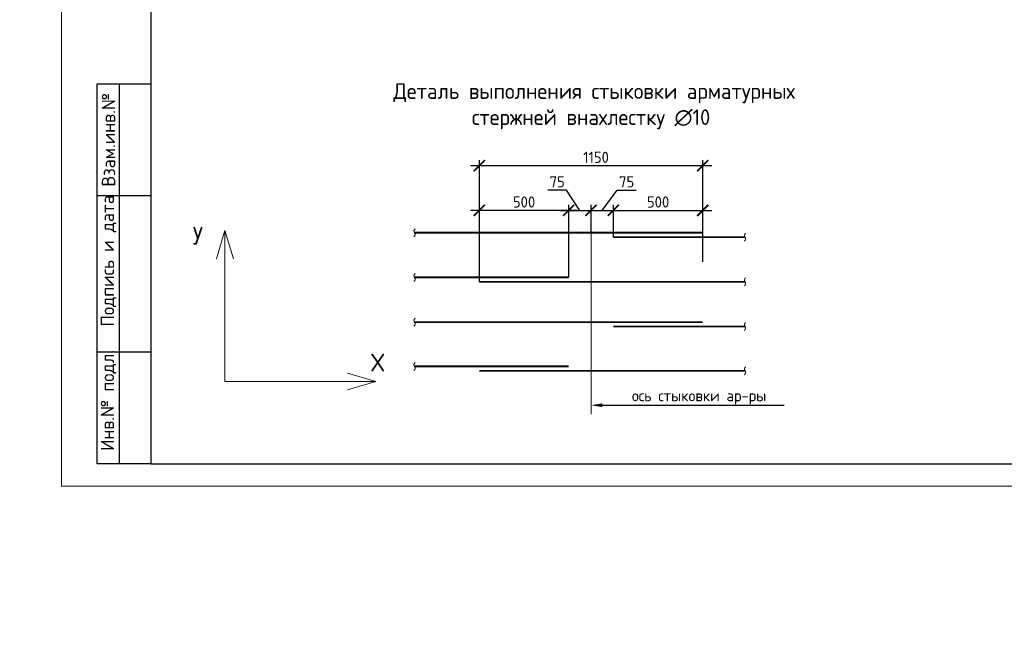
# Model space of a CAD drawing. Header units: millimetres. Extents: x -42044588 to 856694, y -806701 to 941911.
# Tile 1002 of 1056: x -107777 to -85740, y -65082 to -51438. Entities that reach past the tile are written whole.
import ezdxf
from ezdxf import colors
from ezdxf.entities.mleader import LeaderData, LeaderLine
from ezdxf.enums import TextEntityAlignment as Align
from ezdxf.math import Vec2, Vec3

# ---------------------------------------------------------------- set-up
doc = ezdxf.new("R2010")
doc.units = ezdxf.units.MM
doc.linetypes.add('______5', pattern=[1100, 800, -100, 100, -100])
doc.linetypes.add('CENTER2', pattern=[28.575, 19.05, -3.175, 3.175, -3.175])
for name, color, linetype, lineweight in [('0.20 __', 4, 'Continuous', 20), ('Арматура', 152, 'Continuous', 40), ('Выноски', 20, 'Continuous', 20), ('Осевая', 10, 'CENTER2', 20), ('Оси', 40, '______5', 18), ('подоснова', 151, 'Continuous', 5), ('РАЗМЕРЫ', 1, 'Continuous', 9), ('Текст', 7, 'Continuous', 25), ('ТОНКИЕ', 7, 'Continuous', 9), ('Узлы', 7, 'Continuous', 0)]:
    doc.layers.add(name, color=color, linetype=linetype, lineweight=lineweight)
doc.layers.add('ТОЛСТЫЕ_ОСНОВНЫЕ', color=6, linetype='Continuous')
doc.styles.add('GOST-2.304_Type-B', font='GOST_Common.ttf')
doc.styles.add('style1', font='GOST_Common.ttf', dxfattribs={"height": 500})
doc.styles.add('ГОСТ', font='GOST_Common.ttf')
doc.styles.add('Украинский', font='isocpeur.ttf', dxfattribs={"oblique": 12})
doc.dimstyles.new('5х', dxfattribs={"dimscale": 100, "dimtxt": 2.5, "dimasz": 2.5, "dimexe": 1.25, "dimexo": 0, "dimtad": 1, "dimdec": 0, "dimlfac": 0.2, "dimtxsty": 'GOST-2.304_Type-B', "dimblk": 'ARCHTICK', "dimcen": 2.5, "dimdle": 2, "dimadec": 0, "dimazin": 2, "dimtfac": 0.75, "dimtdec": 0, "dimtmove": 1, "dimatfit": 3, "dimfxl": 0, "dimtolj": 1, "dimarcsym": 0})

# ---------------------------------------------------------------- blocks, each defined once
blk = doc.blocks.new('A$Cd09756da')
at = {"layer": 'Текст', "color": 7, "attachment_point": 1, "style": 'ГОСТ'}
for s, width, heights, insert, char_height in [('\\pi594.35517;{\\fTimes New Roman|b0|i0|c204|p18;\\C256;Строительство жилого комплекса со  встроенными помещениями \\P\\pi1441.86779;общественного-делового, коммерческого назначения и \\P\\pi41.3631;поликлиническим учреждением по адресу: г. Чита, ул. 1-я Коллективная}', 11543.07, [0], (-11741, 4333), 250), ('\\pi389.01406;{\\fTimes New Roman|b0|i0|c204|p18;\\C256;«Жилой дом со встроенными помещениями \\P\\pi641.91601;общественно-делового и коммерческого \\P\\pi302.06381;назначения на первом этаже здания», поз. 3.1\\P}', 7000, [1500], (-12014, 2803), 225)]:
    blk.add_mtext_dynamic_manual_height_columns(s, width=width, gutter_width=12.5, heights=heights, dxfattribs=dict(at, insert=insert, char_height=char_height))
blk = doc.blocks.new('*U6686')
at = {"layer": 'ТОЛСТЫЕ_ОСНОВНЫЕ'}
for p, q in [((8, 5), (8, 90)), ((8, 90), (20, 90)), ((13, 5), (13, 90)), ((8, 65), (20, 65)), ((8, 30), (20, 30)), ((20, 5), (8, 5))]:
    blk.add_line(p, q, dxfattribs=at)
at = {"layer": 'ТОЛСТЫЕ_ОСНОВНЫЕ', "color": 6}
blk.add_lwpolyline([(20, 5), (886, 5), (886, 415), (20, 415)], close=True, dxfattribs=at)
at = {"layer": 'ТОНКИЕ'}
blk.add_lwpolyline([(0, 0), (891, 0), (891, 420), (0, 420)], close=True, dxfattribs=at)
at = {"layer": 'Текст', "style": 'style1'}
for s, p in [('Взам.инв.№', (10.5, 77.5)), ('Подпись и дата', (10.5, 50.41)), ('Инв.№ подл.', (10.5, 19.18))]:
    blk.add_text(s, height=3, rotation=90, dxfattribs=at).set_placement(p, align=Align.MIDDLE)
blk = doc.blocks.new('_ArchTick')
at = {"color": 0, "linetype": 'ByBlock', "const_width": 0.15}
blk.add_lwpolyline([(-0.5, -0.5), (0.5, 0.5)], dxfattribs=at)
blk = doc.blocks.new('*D4609')
at = {"layer": 'DEFPOINTS', "color": 0, "linetype": 'Continuous', "transparency": 16777216}
for p in [(-97489, -55706), (-97489, -56206), (-95489, -57206)]:
    blk.add_point(p, dxfattribs=at)
at = {"layer": 'РАЗМЕРЫ', "color": 0, "linetype": 'Continuous', "lineweight": -2, "transparency": 16777216}
for p, q in [((-95289, -55706), (-97689, -55706)), ((-97489, -56206), (-97489, -55581)), ((-95489, -57206), (-95489, -55581))]:
    blk.add_line(p, q, dxfattribs=at)
at = {"layer": 'РАЗМЕРЫ', "color": 0, "linetype": 'Continuous', "lineweight": -2, "transparency": 16777216, "xscale": 250, "yscale": 250, "zscale": 250, "rotation": 180}
blk.add_blockref('_ArchTick', (-97489, -55706), dxfattribs=at)
at = {"layer": 'РАЗМЕРЫ', "color": 0, "linetype": 'Continuous', "lineweight": -2, "transparency": 16777216, "xscale": 250, "yscale": 250, "zscale": 250}
blk.add_blockref('_ArchTick', (-95489, -55706), dxfattribs=at)
at = {"layer": 'РАЗМЕРЫ', "color": 0, "linetype": 'Continuous', "lineweight": 0, "transparency": 16777216, "insert": (-96489, -55518), "char_height": 250, "attachment_point": 5, "style": 'GOST-2.304_Type-B'}
blk.add_mtext('\\A1;500', dxfattribs=at)
blk = doc.blocks.new('*D4610')
at = {"layer": 'DEFPOINTS', "color": 0, "linetype": 'Continuous', "transparency": 16777216}
for p in [(-92489, -55706), (-94489, -56307), (-92489, -56206)]:
    blk.add_point(p, dxfattribs=at)
at = {"layer": 'РАЗМЕРЫ', "color": 0, "linetype": 'Continuous', "lineweight": -2, "transparency": 16777216}
for p, q in [((-94689, -55706), (-92289, -55706)), ((-94489, -56307), (-94489, -55581)), ((-92489, -56206), (-92489, -55581))]:
    blk.add_line(p, q, dxfattribs=at)
at = {"layer": 'РАЗМЕРЫ', "color": 0, "linetype": 'Continuous', "lineweight": -2, "transparency": 16777216, "xscale": 250, "yscale": 250, "zscale": 250, "rotation": 180}
blk.add_blockref('_ArchTick', (-94489, -55706), dxfattribs=at)
at = {"layer": 'РАЗМЕРЫ', "color": 0, "linetype": 'Continuous', "lineweight": -2, "transparency": 16777216, "xscale": 250, "yscale": 250, "zscale": 250}
blk.add_blockref('_ArchTick', (-92489, -55706), dxfattribs=at)
at = {"layer": 'РАЗМЕРЫ', "color": 0, "linetype": 'Continuous', "lineweight": 0, "transparency": 16777216, "insert": (-93489, -55518), "char_height": 250, "attachment_point": 5, "style": 'GOST-2.304_Type-B'}
blk.add_mtext('\\A1;500', dxfattribs=at)
blk = doc.blocks.new('*D4611')
at = {"layer": 'DEFPOINTS', "color": 0, "linetype": 'Continuous', "transparency": 16777216}
for p in [(-97489, -54706), (-92489, -56858), (-97489, -57307)]:
    blk.add_point(p, dxfattribs=at)
at = {"layer": 'РАЗМЕРЫ', "color": 0, "linetype": 'Continuous', "lineweight": -2, "transparency": 16777216}
for p, q in [((-97489, -57307), (-97489, -54581)), ((-92489, -56858), (-92489, -54581)), ((-92289, -54706), (-97689, -54706))]:
    blk.add_line(p, q, dxfattribs=at)
at = {"layer": 'РАЗМЕРЫ', "color": 0, "linetype": 'Continuous', "lineweight": -2, "transparency": 16777216, "xscale": 250, "yscale": 250, "zscale": 250, "rotation": 180}
blk.add_blockref('_ArchTick', (-97489, -54706), dxfattribs=at)
at = {"layer": 'РАЗМЕРЫ', "color": 0, "linetype": 'Continuous', "lineweight": -2, "transparency": 16777216, "xscale": 250, "yscale": 250, "zscale": 250}
blk.add_blockref('_ArchTick', (-92489, -54706), dxfattribs=at)
at = {"layer": 'РАЗМЕРЫ', "color": 0, "linetype": 'Continuous', "lineweight": 0, "transparency": 16777216, "insert": (-94877, -54518), "char_height": 250, "attachment_point": 5, "style": 'GOST-2.304_Type-B'}
blk.add_mtext('\\A1;1150', dxfattribs=at)
blk = doc.blocks.new('*D4612')
at = {"layer": 'DEFPOINTS', "color": 0, "linetype": 'Continuous', "transparency": 16777216}
for p in [(-94989, -55706), (-95489, -56290), (-94989, -56206)]:
    blk.add_point(p, dxfattribs=at)
at = {"layer": 'РАЗМЕРЫ', "color": 0, "linetype": 'Continuous', "lineweight": -2, "transparency": 16777216}
for p, q in [((-95536, -55256), (-95959, -55256)), ((-95239, -55706), (-95536, -55256)), ((-95689, -55706), (-94789, -55706)), ((-95489, -56290), (-95489, -55581)), ((-94989, -56206), (-94989, -55581))]:
    blk.add_line(p, q, dxfattribs=at)
at = {"layer": 'РАЗМЕРЫ', "color": 0, "linetype": 'Continuous', "lineweight": -2, "transparency": 16777216, "xscale": 250, "yscale": 250, "zscale": 250, "rotation": 180}
blk.add_blockref('_ArchTick', (-95489, -55706), dxfattribs=at)
at = {"layer": 'РАЗМЕРЫ', "color": 0, "linetype": 'Continuous', "lineweight": -2, "transparency": 16777216, "xscale": 250, "yscale": 250, "zscale": 250}
blk.add_blockref('_ArchTick', (-94989, -55706), dxfattribs=at)
at = {"layer": 'РАЗМЕРЫ', "color": 0, "linetype": 'Continuous', "lineweight": 0, "transparency": 16777216, "insert": (-95747, -55068), "char_height": 250, "attachment_point": 5, "style": 'GOST-2.304_Type-B'}
blk.add_mtext('\\A1;75', dxfattribs=at)
blk = doc.blocks.new('*D4613')
at = {"layer": 'DEFPOINTS', "color": 0, "linetype": 'Continuous', "transparency": 16777216}
for p in [(-94489, -55706), (-94989, -56206), (-94489, -56290)]:
    blk.add_point(p, dxfattribs=at)
at = {"layer": 'РАЗМЕРЫ', "color": 0, "linetype": 'Continuous', "lineweight": -2, "transparency": 16777216}
for p, q in [((-94739, -55706), (-94405, -55256)), ((-94405, -55256), (-93981, -55256)), ((-95189, -55706), (-94289, -55706)), ((-94989, -56206), (-94989, -55581)), ((-94489, -56290), (-94489, -55581))]:
    blk.add_line(p, q, dxfattribs=at)
at = {"layer": 'РАЗМЕРЫ', "color": 0, "linetype": 'Continuous', "lineweight": -2, "transparency": 16777216, "xscale": 250, "yscale": 250, "zscale": 250, "rotation": 180}
blk.add_blockref('_ArchTick', (-94989, -55706), dxfattribs=at)
at = {"layer": 'РАЗМЕРЫ', "color": 0, "linetype": 'Continuous', "lineweight": -2, "transparency": 16777216, "xscale": 250, "yscale": 250, "zscale": 250}
blk.add_blockref('_ArchTick', (-94489, -55706), dxfattribs=at)
at = {"layer": 'РАЗМЕРЫ', "color": 0, "linetype": 'Continuous', "lineweight": 0, "transparency": 16777216, "insert": (-94193, -55068), "char_height": 250, "attachment_point": 5, "style": 'GOST-2.304_Type-B'}
blk.add_mtext('\\A1;75', dxfattribs=at)

msp = doc.modelspace()

# ---------------------------------------------------------------- linework, layer by layer
at = {"layer": '0.20 __', "color": 2}
for points in [[(-98924.846, -56115.607), (-98952.346, -56160.607), (-98924.846, -56250.607), (-98952.346, -56295.607)], [(-91529.573, -56216.548), (-91557.073, -56261.548), (-91529.573, -56351.548), (-91557.073, -56396.548)], [(-98924.846, -57115.607), (-98952.346, -57160.607), (-98924.846, -57250.607), (-98952.346, -57295.607)], [(-91529.573, -57216.548), (-91557.073, -57261.548), (-91529.573, -57351.548), (-91557.073, -57396.548)], [(-98924.846, -58115.607), (-98952.346, -58160.607), (-98924.846, -58250.607), (-98952.346, -58295.607)], [(-91529.573, -58216.548), (-91557.073, -58261.548), (-91529.573, -58351.548), (-91557.073, -58396.548)], [(-98924.846, -59107.198), (-98952.346, -59152.198), (-98924.846, -59242.198), (-98952.346, -59287.198)], [(-91529.573, -59208.138), (-91557.073, -59253.138), (-91529.573, -59343.138), (-91557.073, -59388.138)]]:
    msp.add_spline(points, degree=3, dxfattribs=at)
at = {"layer": 'Арматура', "const_width": 40}
for points in [[(-98938.596, -56205.607), (-92489.194, -56205.607)], [(-94489.194, -56306.548), (-91543.323, -56306.548)], [(-98938.596, -57205.607), (-95489.194, -57205.607)], [(-97489.194, -57306.548), (-91543.323, -57306.548)], [(-98938.596, -58205.607), (-92489.194, -58205.607)], [(-94489.194, -58306.548), (-91543.323, -58306.548)], [(-98938.596, -59197.198), (-95489.194, -59197.198)], [(-97489.194, -59298.138), (-91543.323, -59298.138)]]:
    msp.add_lwpolyline(points, dxfattribs=at)
at = {"layer": 'Оси', "ltscale": 45}
msp.add_line((-94989.194, -55705.607), (-94989.194, -60265.083), dxfattribs=at)
at = {"layer": 'подоснова'}
for p, q in [((-103183.139, -56154.91), (-103370.747, -56792.46)), ((-103183.139, -56154.91), (-103183.139, -59535.515)), ((-103183.139, -56154.91), (-102995.531, -56792.46)), ((-99802.533, -59535.515), (-100440.084, -59347.907)), ((-103183.139, -59535.515), (-99802.533, -59535.515)), ((-99802.533, -59535.515), (-100440.084, -59723.124))]:
    msp.add_line(p, q, dxfattribs=at)

# ---------------------------------------------------------------- block references
at = {"xscale": 100, "yscale": 100, "zscale": 100}
msp.add_blockref('*U6686', (-106840.159, -61874.649), dxfattribs=at)
at = {"lineweight": 50, "ltscale": 100}
for p in [(-207757.783, -61418.579), (-114599.263, -61374.649)]:
    msp.add_blockref('A$Cd09756da', p, dxfattribs=at)

# ---------------------------------------------------------------- texts
note = msp.add_mtext_dynamic_manual_height_columns('\\pi1250;{\\H1.5152x;Общие указания :\\P}1.^IНастоящий подраздел разработан в составе рабочей документации на строительство объекта {\\H2.4344x; }"Строительство жилого комплекса со встроенными помещениями общественного-делового и коммерческого {\\H1.3552x; }назначения по адресу: г. Чита, ул. 1-я Коллективная. Жилой дом со встроенными помещениями {\\H1.71569x; }общественно-делового и коммерческого назначения на первом этаже здания (поз. 3.1)" Решения рабочей {\\H1.69543x; }Документации разработаны на основании:{\\H1.68902x; }\\P-^Iзадания на проектирование, выданного заказчиком;{\\H1.60366x; }\\P-^Iрешений стадии "Проектная Документация (проект №24-04-КР.1)"{\\H1.73211x; }\\Pразработанных ООО "Комплексная проектно-сопроводительная компания", утвержденных заказчиком;{\\H1.6768x; }\\PВ соответствии с требованиями нормативных документов:{\\H1.60773x; }\\P-^IФЗ №184 "О техническом регулировании";{\\H1.63076x; }\\P-^IФЗ №123 "Технический регламент о требованиях пожарной безопасности";{\\H1.62308x; }\\P-^IСП 20.13330.2016 "Нагрузки и воздействия",{\\H1.62564x; }\\P-^IСП 63.13330.2018 "Бетонные и железобетонные конструкции. Основные положения".{\\H1.62479x; }\\P-^IСП 22.13330.2016 "Основания зданий и сооружений";{\\H1.62507x; }\\P-^IСП 45.13330.2017 "Земляные сооружения, основания и фундаменты".{\\H1.62498x; }\\P2.^IПри работах по устройству монолитных конструкций руководствоваться СП 70.13330.2012 {\\H1.62501x; }"Несущие и ограждающие конструкции".{\\H1.625x; }\\P3.^IЗа относительную отметку 0,000 принята отметка чистого пола первого этажа, {\\H1.625x; }соответствующая абсолютной отметке 648,00 в Балтийской системе высот.{\\H1.625x; }\\P4.^IПеречень видов работ, Зля которых необходимо составлять акты освидетельствования скрытых {\\H1.625x; }работ: {\\H1.625x; }\\PБетонные и железобетонные конструкции монолитные:{\\H1.625x; }\\Pармирование; защитные слои,- анкеровка арматуры; установка закладных деталей.{\\H1.625x; }\\PМонтаж сборных железобетонных и бетонных конструкций:{\\H1.625x; }\\Pсварка и антикоррозионное покрыт при отсутствии актов освиветельствования превшествующих {\\H1.625x; }скрытых работ во всех случаях.{\\H1.625x; }\\P1. Железобетонные конструкции разработаны в соответствии СП 22.13330.2016 "Основания зданий и {\\H1.62576x; }сооружений", СП 63.13330.2018 "Бетонные и железобетонные конструкции. Общие положения".{\\H1.62541x; }\\P2. Несущие конструкции здания рассчитаны и запроектированы для данных геологических условий. {\\H1.62486x; }\\P3. Арматура класса А240 и А500С по ГОСТ Р 34028-2016, материал монолитных конструкций ниже нуля - {\\H1.62505x; }бетон тяжелый класса В25 по ГОСТ 26633-2015.{\\H1.62498x; }\\P4. Работы по бетонированию монолитных конструкций вести в соответствии со СП 70.13330.2012 {\\H1.62501x; }"Несущие и ограждающие конструкции".{\\H1.625x; }\\P5. Все строительно-монтажные работы необходимо выполнять в соответствии со СНиП 12-03-2001 {\\H1.625x; }"Безопасность труда в строительстве. Часть 1. Общие требования.", Безопасность труда в строительстве. {\\H1.625x; }Часть 2. Строительное производство". Строительство здания должно производиться в соответствии с {\\H1.625x; }проектом производства работ (ППР).{\\H1.725x; }\\PПри отсутствии ППР производство строительно-монтажных работ запрещается.{\\H1.67917x; }\\P6. Бетон конструкции должны удовлетворять требованиям ГОСТ 26633-2015, ГОСТ 25192-2012.{\\H1.60694x; }\\P7. Бетон следует укладывать в бетонные конструкции горизонтальными слоями одинаковой толщины {\\H1.63102x; }без разрывов, с последовательным направлением укладки в одну сторону во всех слоях.{\\H1.62299x; }\\P8. В начальный период твердения бетон необходимо защищать от попадания атмосферных осадков или {\\H1.62567x; }потерь влаги.{\\H1.62478x; }\\P9. При перерывах в бетонировании устраивать рабочие швы бетонирования. Места рабочих швов {\\H1.62507x; }бетонирования разработать в ППР и согласовать с авторским надзором. С поверхности рабочих швов удалить {\\H1.62498x; }цементную плёнку металлическими щётками с последующей поливкой водой. В рабочем шве устанавливать {\\H1.62501x; }вертикальные сетки из проволоки ячейкой 50x50мм. Поверхность рабочих швов должна быть перпендикулярна {\\H1.625x; }поверхности плиты. При возобновлении бетонирования в шов установить гидроизоляционную прокладку {\\H1.625x; }"Пенебар". {\\H1.625x; }\\P10. Арматурные изделия изготавливать в соответствии с ГОСТ Р 57997-2017, ГОСТ 5264-80, ГОСТ {\\H1.625x; }14098-2014.{\\H1.625x; }\\P11. Плоские сетки и каркасы изготавливать с помощью контактной точечной сварки (кроме оговоренных {\\H1.725x; }случаев).{\\H1.77917x; }\\P12. Расчётные сопротивления сборных соединений и материалы для сборки принимать по табл. Г1, Г2 СП {\\H1.66111x; }52-101-2003.{\\H1.61296x; }\\P13. Стыки арматурных стержней должны иметь длину перепуска (нахлёстка) не менее указанной в {\\H1.72901x; }проекте. В неоговоренных случаях длину стыка рабочей арматуры внахлёстку без сварки принимать по п.8.3.27 {\\H1.67783x; }СП 52-101-2003. {\\H1.60739x; }\\P14. Толщина защитного слоя бетона для рабочей арматуры должна соответствовать значениям, {\\H1.63087x; }указанным в проекте. {\\H1.62304x; }\\PВ неоговоренных случаях принимать не менее 25мм.{\\H1.62565x; }\\P15. Уход за свежеуложенным бетоном начинать сразу после укладки бетонной смеси и осуществлять до {\\H1.62478x; }', width=17417.39614, gutter_width=3176.993, heights=[39809.277, 0], dxfattribs=dict(insert=(-251206.711, -20437.285), char_height=250, attachment_point=1, style='ГОСТ'))
for column, words in zip(note.columns.linked_columns, ['достижения прочности бетона не менее 70% от проектной.\\P\\pi1250;16. Распалубку плит  осуществлять по достижении прочности бетона не менее 80% от проектной.{\\H1.83475x; }\\P17. Два крайних арматурных стержня, расположенных по контуру плиты, привязать ко всем стержням в {\\H1.55574x; }местах пересечений.{\\H1.64809x; }\\P18. В процессе производства работ предусмотреть мероприятия по противопожарной защите и {\\H1.6173x; }контролю за выполнением правил пожарной безопасности на всех этапах строительства.{\\H1.62757x; }\\P19. Все работы Выполнять по проекту производства работ (ППР), согласованному с организациями, {\\H1.72414x; }ответственными за эксплуатацию существующих инженерных сетей и дорог на существующей площадке.{\\H1.67945x; }\\P20. Проект рассчитан на производство работ в период положительных температур. В случае {\\H1.60685x; }выполнения работ при отрицательных температурах необходимо выполнять требования СНиП часть 3 по {\\H1.63105x; }производству работ и ППР.{\\H1.62298x; }\\P21. При минимальной температуре воздуха до минус 15°С допускается:{\\H1.62567x; }\\P - выдерживание бетона в конструкции методом термоса, при предварительном разогреве бетонной {\\H1.62478x; }смеси, {\\H1.62507x; }\\P -форсированный электроразогрев бетона в конструкции с повторным уплотнением.{\\H1.62498x; }\\PПри минимальной температуре воздуха до минус 25°С допускается:{\\H1.62501x; }\\P -обогрев бетона в греющей опалубке с помощью низкотемпературных электронагревателей,{\\H1.625x; }\\P -электродный сквозной прогреб бетона,{\\H1.625x; }\\P -электрообогрев с помощью греющего провода.{\\H1.625x; }']):
    column.text = words
at = {"layer": 'Выноски', "color": 240, "true_color": 0xed1f24, "char_height": 250, "width": 18219.65973, "attachment_point": 1, "style": 'ГОСТ'}
for insert in [(-227309.612, -54097.117), (-133272.009, -54658.564)]:
    msp.add_mtext('\\pi-500,l500;В выделенной области представлена замененная ( актуальная) версия. Содержание изменения см. в листе разрешения на внесение изменений{\\H1.025x; }', dxfattribs=dict(at, insert=insert))
at = {"layer": 'Осевая', "style": 'GOST-2.304_Type-B'}
for s, p in [('У', (-103788.278, -56273.619)), ('Х', (-99762.791, -59110.562))]:
    msp.add_text(s, height=400, dxfattribs=at).set_placement(p, align=Align.MIDDLE_CENTER)
at = {"layer": 'Текст', "color": 7, "insert": (-219757.783, -59918.579), "char_height": 250, "attachment_point": 1, "style": 'ГОСТ'}
msp.add_mtext_dynamic_manual_height_columns('\\pi3500;\\P\\pi2532.19697;Общие даные{\\H1.83333x; }', width=7000, gutter_width=12.5, heights=[1500], dxfattribs=at)
at = {"layer": 'Узлы', "color": 80, "linetype": 'Continuous', "lineweight": 0, "width": 10464.96038, "attachment_point": 5, "style": 'GOST-2.304_Type-B'}
for s, insert, char_height in [('\\pi136.85;Деталь выполнения стыковки арматурных стержней внахлестку ∅10', (-94989.194, -53375.448), 350), ('ось стыковки ар-ры', (-92570.471, -59886.834), 250)]:
    msp.add_mtext(s, dxfattribs=dict(at, insert=insert, char_height=char_height))

# ---------------------------------------------------------------- dimensions: what is measured, and where the dimension line sits
at = {"layer": 'РАЗМЕРЫ', "linetype": 'Continuous', "lineweight": 0}
for base, p1, p2, text, picture, middle in [((-97489.194, -54705.607), (-92489.194, -56858.436), (-97489.194, -57306.548), '1150', '*D4611', (-94876.523, -54705.607)), ((-94989.194, -55705.607), (-95489.194, -56289.502), (-94989.194, -56205.607), '75', '*D4612', (-95598.062, -55255.607)), ((-94489.194, -55705.607), (-94989.194, -56205.607), (-94489.194, -56289.502), '75', '*D4613', (-94342.03, -55255.607)), ((-97489.194, -55705.607), (-95489.194, -57205.607), (-97489.194, -56205.607), '500', '*D4609', (-96489.194, -55705.607)), ((-92489.194, -55705.607), (-94489.194, -56306.548), (-92489.194, -56205.607), '500', '*D4610', (-93489.194, -55705.607))]:
    dim = msp.add_linear_dim(base=base, p1=p1, p2=p2, text=text, dimstyle='5х', dxfattribs=at)
    dim.commit()
    dim.dimension.update_dxf_attribs({"geometry": picture, "text_midpoint": middle, "dimtype": 160})

# ---------------------------------------------------------------- leaders
at = {"layer": 'Выноски', "ltscale": 0.1}
ml = msp.add_multileader_mtext('Standard', dxfattribs=at)
ml.set_content('', color=256, style='Украинский')
ml.set_leader_properties()
ml.build(insert=Vec2(0, 0))
ml.multileader.update_dxf_attribs({"text_right_attachment_type": 6, "arrow_head_size": 250})
ctx = ml.context
ctx.base_point, ctx.char_height, ctx.arrow_head_size, ctx.landing_gap_size, ctx.plane_origin = Vec3(-90670.032, -60066.674), 0.18, 250, 0.09, Vec3(-93249.239, -63218.467)
ctx.right_attachment = 6
notes = []
notes.append((ctx, [(1, (1, 1, 0), (-94239.194, -60066.674), (1, 0), 3569.161, [(0, [(-94989.194, -60066.674)], 0, [])])]))
ctx.mtext.insert, ctx.mtext.flow_direction = Vec3(-90669.942, -60066.584), 5
for ctx, leaders in notes:
    for number, flags, end, landing, length, lines in leaders:
        leader = LeaderData()
        leader.index, (leader.has_last_leader_line, leader.has_dogleg_vector, leader.attachment_direction) = number, flags
        leader.last_leader_point, leader.dogleg_vector, leader.dogleg_length = Vec3(end), Vec3(landing), length
        for number, points, colour, breaks in lines:
            line = LeaderLine()
            line.index, line.vertices, line.color, line.breaks = number, Vec3.list(points), colors.encode_raw_color(colour), breaks
            leader.lines.append(line)
        ctx.leaders.append(leader)

doc.saveas('drawing.dxf')
